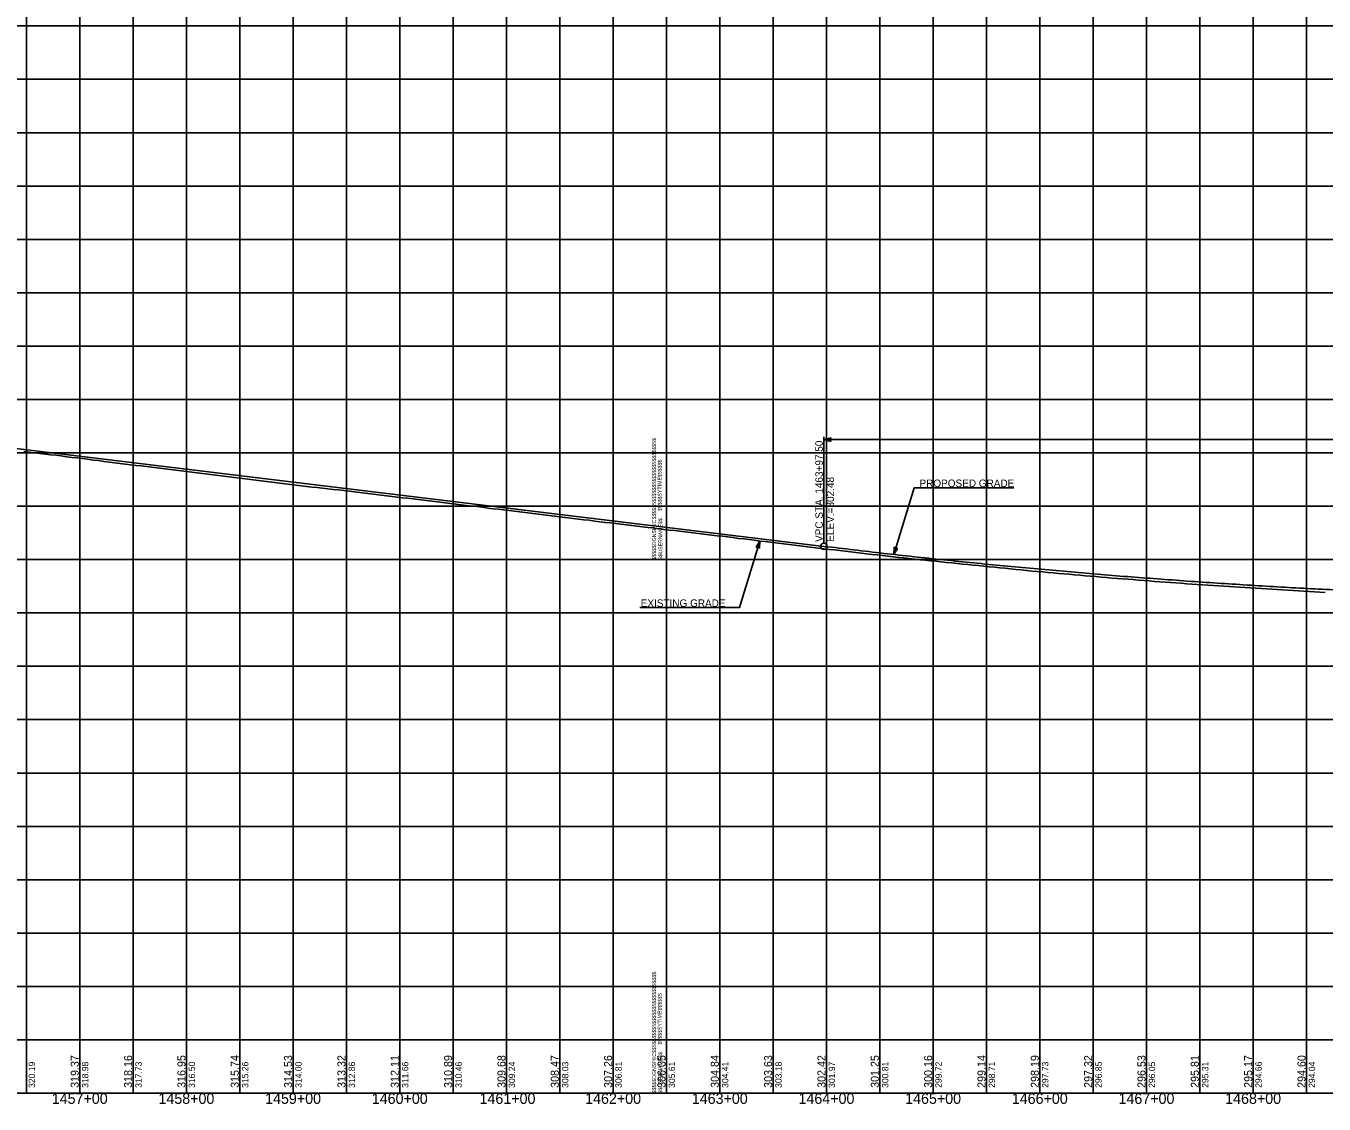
# Model space of a CAD drawing. Extents: x -90830 to 2015517, y -20856 to 836331.
# Drawn here: x 34573 to 35790, y -19397 to -18387 of the extents above; entities that cross this region are included whole.
import ezdxf

# ---------------------------------------------------------------- set-up
doc = ezdxf.new("R2010")
doc.units = 0
for name, color, linetype in [('Level 1', 7, 'Continuous'), ('RD_DDB_Profile_Elev', 7, 'Continuous'), ('RD_DDB_Profile_EX', 7, 'Continuous'), ('RD_DDB_Profile_PR', 7, 'Continuous'), ('RD_DDB_StaTX', 7, 'Continuous'), ('RD_DDB_StripGrade', 7, 'Continuous'), ('RD_DDB_VCLbl', 7, 'Continuous'), ('RD_GPK_Profile_Cell', 7, 'Continuous'), ('RD_PD_Final_TX', 7, 'Continuous'), ('RD_TX_Drainage', 7, 'Continuous')]:
    doc.layers.add(name, color=color, linetype=linetype)

msp = doc.modelspace()

# ---------------------------------------------------------------- linework, layer by layer
at = {"layer": 'Level 1'}
for p, q in [((34573.5, -17886.5), (34573.5, -18386.5)), ((34623.5, -17886.5), (34623.5, -18386.5)), ((34673.5, -17886.5), (34673.5, -18386.5)), ((34723.5, -17886.5), (34723.5, -18386.5)), ((34773.5, -17886.5), (34773.5, -18386.5)), ((34823.5, -17886.5), (34823.5, -18386.5)), ((34873.5, -17886.5), (34873.5, -18386.5)), ((34923.5, -17886.5), (34923.5, -18386.5)), ((34973.5, -17886.5), (34973.5, -18386.5)), ((35023.5, -17886.5), (35023.5, -18386.5)), ((35073.5, -17886.5), (35073.5, -18386.5)), ((35123.5, -17886.5), (35123.5, -18386.5)), ((35173.5, -17886.5), (35173.5, -18386.5)), ((35173.5, -17886.5), (35173.5, -18386.5)), ((35173.5, -17886.5), (35173.5, -18386.5)), ((35223.5, -17886.5), (35223.5, -18386.5)), ((35273.5, -17886.5), (35273.5, -18386.5)), ((35323.5, -17886.5), (35323.5, -18386.5)), ((35373.5, -17886.5), (35373.5, -18386.5)), ((35423.5, -17886.5), (35423.5, -18386.5)), ((35473.5, -17886.5), (35473.5, -18386.5)), ((35523.5, -17886.5), (35523.5, -18386.5)), ((35573.5, -17886.5), (35573.5, -18386.5)), ((35623.5, -17886.5), (35623.5, -18386.5)), ((35673.5, -17886.5), (35673.5, -18386.5)), ((35723.5, -17886.5), (35723.5, -18386.5)), ((35773.5, -17886.5), (35773.5, -18386.5)), ((33573.5, -18386.5), (35173.5, -18386.5)), ((33573.5, -18386.5), (35173.5, -18386.5)), ((34573.5, -18386.5), (34573.5, -18886.5)), ((34623.5, -18386.5), (34623.5, -18886.5)), ((34673.5, -18386.5), (34673.5, -18886.5)), ((34723.5, -18386.5), (34723.5, -18886.5)), ((34773.5, -18386.5), (34773.5, -18886.5)), ((34823.5, -18386.5), (34823.5, -18886.5)), ((34873.5, -18386.5), (34873.5, -18886.5)), ((34923.5, -18386.5), (34923.5, -18886.5)), ((34973.5, -18386.5), (34973.5, -18886.5)), ((35023.5, -18386.5), (35023.5, -18886.5)), ((35073.5, -18386.5), (35073.5, -18886.5)), ((35123.5, -18386.5), (35123.5, -18886.5)), ((35173.5, -18386.5), (35173.5, -18886.5)), ((35173.5, -18386.5), (35173.5, -18886.5)), ((35173.5, -18386.5), (36773.5, -18386.5)), ((35173.5, -18386.5), (35173.5, -18886.5)), ((35173.5, -18386.5), (36773.5, -18386.5)), ((35223.5, -18386.5), (35223.5, -18886.5)), ((35273.5, -18386.5), (35273.5, -18886.5)), ((35323.5, -18386.5), (35323.5, -18886.5)), ((35373.5, -18386.5), (35373.5, -18886.5)), ((35423.5, -18386.5), (35423.5, -18886.5)), ((35473.5, -18386.5), (35473.5, -18886.5)), ((35523.5, -18386.5), (35523.5, -18886.5)), ((35573.5, -18386.5), (35573.5, -18886.5)), ((35623.5, -18386.5), (35623.5, -18886.5)), ((35673.5, -18386.5), (35673.5, -18886.5)), ((35723.5, -18386.5), (35723.5, -18886.5)), ((35773.5, -18386.5), (35773.5, -18886.5)), ((33573.5, -18436.5), (35173.5, -18436.5)), ((35173.5, -18436.5), (36773.5, -18436.5)), ((33573.5, -18486.5), (35173.5, -18486.5)), ((35173.5, -18486.5), (36773.5, -18486.5)), ((33573.5, -18536.5), (35173.5, -18536.5)), ((35173.5, -18536.5), (36773.5, -18536.5)), ((33573.5, -18586.5), (35173.5, -18586.5)), ((35173.5, -18586.5), (36773.5, -18586.5)), ((33573.5, -18636.5), (35173.5, -18636.5)), ((35173.5, -18636.5), (36773.5, -18636.5)), ((33573.5, -18686.5), (35173.5, -18686.5)), ((35173.5, -18686.5), (36773.5, -18686.5)), ((33573.5, -18736.5), (35173.5, -18736.5)), ((35173.5, -18736.5), (36773.5, -18736.5)), ((33573.5, -18786.5), (35173.5, -18786.5)), ((35173.5, -18786.5), (36773.5, -18786.5)), ((33573.5, -18836.5), (35173.5, -18836.5)), ((35173.5, -18836.5), (36773.5, -18836.5)), ((33573.5, -18886.5), (35173.5, -18886.5)), ((33573.5, -18886.5), (35173.5, -18886.5)), ((34573.5, -18886.5), (34573.5, -19386.5)), ((34623.5, -18886.5), (34623.5, -19386.5)), ((34673.5, -18886.5), (34673.5, -19386.5)), ((34723.5, -18886.5), (34723.5, -19386.5)), ((34773.5, -18886.5), (34773.5, -19386.5)), ((34823.5, -18886.5), (34823.5, -19386.5)), ((34873.5, -18886.5), (34873.5, -19386.5)), ((34923.5, -18886.5), (34923.5, -19386.5)), ((34973.5, -18886.5), (34973.5, -19386.5)), ((35023.5, -18886.5), (35023.5, -19386.5)), ((35073.5, -18886.5), (35073.5, -19386.5)), ((35123.5, -18886.5), (35123.5, -19386.5)), ((35173.5, -18886.5), (36773.5, -18886.5)), ((35173.5, -18886.5), (35173.5, -19386.5)), ((35173.5, -18886.5), (35173.5, -19386.5)), ((35173.5, -18886.5), (36773.5, -18886.5)), ((35173.5, -18886.5), (35173.5, -19386.5)), ((35223.5, -18886.5), (35223.5, -19386.5)), ((35273.5, -18886.5), (35273.5, -19386.5)), ((35323.5, -18886.5), (35323.5, -19386.5)), ((35373.5, -18886.5), (35373.5, -19386.5)), ((35423.5, -18886.5), (35423.5, -19386.5)), ((35473.5, -18886.5), (35473.5, -19386.5)), ((35523.5, -18886.5), (35523.5, -19386.5)), ((35573.5, -18886.5), (35573.5, -19386.5)), ((35623.5, -18886.5), (35623.5, -19386.5)), ((35673.5, -18886.5), (35673.5, -19386.5)), ((35723.5, -18886.5), (35723.5, -19386.5)), ((35773.5, -18886.5), (35773.5, -19386.5)), ((33573.5, -18936.5), (35173.5, -18936.5)), ((35173.5, -18936.5), (36773.5, -18936.5)), ((33573.5, -18986.5), (35173.5, -18986.5)), ((35173.5, -18986.5), (36773.5, -18986.5)), ((33573.5, -19036.5), (35173.5, -19036.5)), ((35173.5, -19036.5), (36773.5, -19036.5)), ((33573.5, -19086.5), (35173.5, -19086.5)), ((35173.5, -19086.5), (36773.5, -19086.5)), ((33573.5, -19136.5), (35173.5, -19136.5)), ((35173.5, -19136.5), (36773.5, -19136.5)), ((33573.5, -19186.5), (35173.5, -19186.5)), ((35173.5, -19186.5), (36773.5, -19186.5)), ((33573.5, -19236.5), (35173.5, -19236.5)), ((35173.5, -19236.5), (36773.5, -19236.5)), ((33573.5, -19286.5), (35173.5, -19286.5)), ((35173.5, -19286.5), (36773.5, -19286.5)), ((33573.5, -19336.5), (35173.5, -19336.5)), ((35173.5, -19336.5), (36773.5, -19336.5)), ((33573.5, -19386.5), (35173.5, -19386.5)), ((35173.5, -19386.5), (36773.5, -19386.5))]:
    msp.add_line(p, q, dxfattribs=at)
at = {"layer": 'RD_DDB_Profile_EX'}
for points in [[(34570.9, -18785.3), (34575.9, -18785.9), (34580.9, -18786.4), (34585.9, -18787), (34590.9, -18787.6), (34595.9, -18788.2), (34600.9, -18788.8), (34605.9, -18789.4), (34610.9, -18790.1), (34615.9, -18790.7), (34620.9, -18791.3), (34625.9, -18791.9), (34630.9, -18792.5), (34635.9, -18793.2), (34640.9, -18793.8), (34645.9, -18794.5), (34650.9, -18795.1), (34655.9, -18795.8), (34660.9, -18796.4), (34665.9, -18797), (34670.9, -18797.6), (34675.9, -18798.2), (34680.9, -18798.8), (34685.9, -18799.4), (34690.9, -18800), (34695.9, -18800.6), (34700.9, -18801.2), (34705.9, -18801.9), (34710.9, -18802.5), (34715.9, -18803.1), (34720.9, -18803.7), (34725.9, -18804.3), (34730.9, -18804.9), (34735.9, -18805.5), (34740.9, -18806.2), (34745.9, -18806.8), (34750.9, -18807.4), (34755.9, -18808), (34760.9, -18808.6), (34765.9, -18809.3), (34770.9, -18809.9), (34775.9, -18810.5), (34780.9, -18811.2), (34785.9, -18811.8), (34790.9, -18812.4), (34795.9, -18813.1), (34800.9, -18813.7), (34805.9, -18814.3), (34810.9, -18815), (34815.9, -18815.6), (34820.9, -18816.2), (34825.9, -18816.8), (34830.9, -18817.4), (34835.9, -18818), (34840.9, -18818.5), (34845.9, -18819.1), (34850.9, -18819.6), (34855.9, -18820.2), (34860.9, -18820.8), (34865.9, -18821.3), (34870.9, -18821.9), (34875.9, -18822.5), (34880.9, -18823.1), (34885.9, -18823.6), (34890.9, -18824.2), (34895.9, -18824.8), (34900.9, -18825.4), (34905.9, -18826), (34910.9, -18826.7), (34915.9, -18827.3), (34920.9, -18827.9)], [(34920.9, -18827.9), (34925.9, -18828.5), (34930.9, -18829.1), (34935.9, -18829.7), (34940.9, -18830.3), (34945.9, -18830.9), (34950.9, -18831.5), (34955.9, -18832.1), (34960.9, -18832.7), (34965.9, -18833.3), (34970.9, -18833.9), (34975.9, -18834.5), (34980.9, -18835.1), (34985.9, -18835.7), (34990.9, -18836.3), (34995.9, -18836.9), (35000.9, -18837.5), (35005.9, -18838.2), (35010.9, -18838.8), (35015.9, -18839.4), (35020.9, -18840), (35025.9, -18840.6), (35030.9, -18841.2), (35035.9, -18841.8), (35040.9, -18842.5), (35045.9, -18843.1), (35050.9, -18843.7), (35055.9, -18844.3), (35060.9, -18844.9), (35065.9, -18845.5), (35070.9, -18846.1), (35075.9, -18846.7), (35080.9, -18847.3), (35085.9, -18847.9), (35090.9, -18848.5), (35095.9, -18849.1), (35100.9, -18849.7), (35105.9, -18850.4), (35110.9, -18851), (35115.9, -18851.6), (35120.9, -18852.2), (35125.9, -18852.8), (35130.9, -18853.4), (35135.9, -18853.9), (35140.9, -18854.5), (35145.9, -18855.1), (35150.9, -18855.7), (35155.9, -18856.3), (35160.9, -18856.9), (35165.9, -18857.6), (35170.9, -18858.2), (35175.9, -18858.8), (35180.9, -18859.4), (35185.9, -18860), (35190.9, -18860.5), (35195.9, -18861.1), (35200.9, -18861.8), (35205.9, -18862.4), (35210.9, -18863), (35215.9, -18863.6), (35220.9, -18864.1), (35225.9, -18864.7), (35230.9, -18865.3), (35235.9, -18865.9), (35240.9, -18866.6), (35245.9, -18867.2), (35250.9, -18867.8), (35255.9, -18868.4), (35260.9, -18869.1), (35265.9, -18869.7), (35270.9, -18870.3), (35275.9, -18870.9), (35280.9, -18871.5), (35285.9, -18872.1), (35290.9, -18872.7), (35295.9, -18873.3), (35300.9, -18873.9), (35305.9, -18874.6), (35310.9, -18875.2), (35315.9, -18875.8), (35320.9, -18876.3), (35325.9, -18876.9), (35330.9, -18877.5), (35335.9, -18878.1), (35340.9, -18878.7), (35345.9, -18879.3), (35350.9, -18879.9), (35355.9, -18880.5), (35360.9, -18881.1), (35365.9, -18881.6), (35370.9, -18882.2), (35375.9, -18882.8), (35380.9, -18883.3), (35385.9, -18883.9), (35390.9, -18884.4), (35395.9, -18885), (35400.9, -18885.5), (35405.9, -18886.1), (35410.9, -18886.6), (35415.9, -18887.1), (35420.9, -18887.6)], [(35420.9, -18887.6), (35425.9, -18888.1), (35430.9, -18888.6), (35435.9, -18889.2), (35440.9, -18889.7), (35445.9, -18890.2), (35450.9, -18890.7), (35455.9, -18891.2), (35460.9, -18891.7), (35465.9, -18892.2), (35470.9, -18892.7), (35475.9, -18893.2), (35480.9, -18893.7), (35485.9, -18894.2), (35490.9, -18894.7), (35495.9, -18895.2), (35500.9, -18895.7), (35505.9, -18896.2), (35510.9, -18896.7), (35515.9, -18897.2), (35520.9, -18897.6), (35525.9, -18898.1), (35530.9, -18898.6), (35535.9, -18899), (35540.9, -18899.4), (35545.9, -18899.9), (35550.9, -18900.3), (35555.9, -18900.7), (35560.9, -18901.2), (35565.9, -18901.6), (35570.9, -18902), (35575.9, -18902.5), (35580.9, -18902.9), (35585.9, -18903.3), (35590.9, -18903.8), (35595.9, -18904.2), (35600.9, -18904.5), (35605.9, -18904.9), (35610.9, -18905.3), (35615.9, -18905.7), (35620.9, -18906.1), (35625.9, -18906.5), (35630.9, -18906.9), (35635.9, -18907.2), (35640.9, -18907.6), (35645.9, -18908), (35650.9, -18908.4), (35655.9, -18908.7), (35660.9, -18909.1), (35665.9, -18909.4), (35670.9, -18909.8), (35675.9, -18910.1), (35680.9, -18910.4), (35685.9, -18910.8), (35690.9, -18911.1), (35695.9, -18911.5), (35700.9, -18911.8), (35705.9, -18912.1), (35710.9, -18912.4), (35715.9, -18912.7), (35720.9, -18913.1), (35725.9, -18913.4), (35730.9, -18913.7), (35735.9, -18914), (35740.9, -18914.3), (35745.9, -18914.6), (35750.9, -18914.9), (35755.9, -18915.2), (35760.9, -18915.5), (35765.9, -18915.8), (35770.9, -18916.1), (35775.9, -18916.5), (35780.9, -18916.8), (35785.9, -18917.1), (35790.9, -18917.4)]]:
    msp.add_lwpolyline(points, dxfattribs=at)
at = {"layer": 'RD_DDB_Profile_PR'}
msp.add_line((34558.5, -18781.8), (35321, -18874.1), dxfattribs=at)
msp.add_spline([(35321, -18874.1), (35349.1, -18877.4), (35377.2, -18880.7), (35405.3, -18883.8), (35433.4, -18886.8), (35461.5, -18889.6), (35489.6, -18892.4), (35517.7, -18895), (35545.8, -18897.5), (35573.9, -18899.9), (35602, -18902.2), (35630.1, -18904.3), (35658.2, -18906.4), (35686.3, -18908.3), (35714.4, -18910.1), (35742.5, -18911.8), (35770.6, -18913.4), (35798.7, -18914.8), (35826.8, -18916.1), (35854.9, -18917.3), (35883, -18918.4), (35911.1, -18919.4), (35939.2, -18920.2), (35967.3, -18921), (35995.4, -18921.6), (36023.5, -18922.1), (36051.6, -18922.5), (36079.7, -18922.7), (36107.8, -18922.9), (36135.9, -18922.9), (36164, -18922.8), (36192.1, -18922.6), (36220.2, -18922.3), (36248.3, -18921.8), (36276.4, -18921.2), (36304.5, -18920.5), (36332.6, -18919.7), (36360.7, -18918.8), (36388.8, -18917.8), (36416.9, -18916.6), (36445, -18915.3), (36473.1, -18913.9), (36501.2, -18912.4), (36529.3, -18910.8), (36557.4, -18909), (36585.5, -18907.1), (36613.6, -18905.1), (36641.7, -18903), (36669.8, -18900.8), (36697.9, -18898.5), (36726, -18896)], degree=3, dxfattribs=at)
at = {"layer": 'RD_DDB_VCLbl'}
for p, q in [((35321, -18771.6), (35321, -18871.1)), ((35321, -18774.1), (36726, -18774.1))]:
    msp.add_line(p, q, dxfattribs=at)
msp.add_circle((35321, -18874.1), 3, dxfattribs=at)
at = {"layer": 'RD_GPK_Profile_Cell'}
msp.add_line((4823.5, -19386.5), (75223.5, -19386.5), dxfattribs=at)
at = {"layer": 'RD_PD_Final_TX'}
for p, q in [((35260.9, -18869.1), (35257.5, -18874.8)), ((35259.1, -18875.2), (35260.9, -18869.1)), ((35260.9, -18869.1), (35260.6, -18875.7)), ((35260.6, -18875.7), (35257.5, -18874.8)), ((35386.6, -18881.7), (35386.9, -18875)), ((35388.5, -18875.5), (35386.6, -18881.7)), ((35386.6, -18881.7), (35390, -18876)), ((35386.9, -18875), (35390, -18876))]:
    msp.add_line(p, q, dxfattribs=at)
for points in [[(35499, -18819.3), (35405.6, -18819.3), (35386.6, -18881.7)], [(35148.5, -18931.4), (35241.9, -18931.4), (35260.9, -18869.1)], [(35260.8, -18869.4), (35259, -18875.2), (35260.7, -18869.6), (35259, -18875.1), (35260.6, -18869.8), (35258.9, -18875.1), (35260.5, -18870), (35258.9, -18875.1), (35260.3, -18870.2), (35258.8, -18875.1), (35260.2, -18870.4), (35258.7, -18875.1), (35260.1, -18870.6), (35258.7, -18875.1), (35259.9, -18870.9), (35258.6, -18875), (35259.8, -18871.1), (35258.5, -18875.1), (35259.7, -18871.4), (35258.5, -18875), (35259.5, -18871.6), (35258.4, -18875), (35259.3, -18871.8), (35258.4, -18875), (35259.1, -18872.2), (35258.3, -18875), (35259, -18872.4), (35258.2, -18875), (35258.8, -18872.7), (35258.2, -18874.9), (35258.7, -18873), (35258.1, -18874.9), (35258.5, -18873.2), (35258, -18874.8), (35258.3, -18873.5), (35258, -18874.8), (35258.2, -18873.8), (35257.9, -18874.8), (35258.1, -18874), (35257.8, -18874.8), (35257.9, -18874.1), (35257.7, -18874.7), (35257.6, -18874.7), (35257.7, -18874.7)], [(35259.1, -18875.2), (35260.9, -18869.4), (35259.2, -18875.2), (35260.9, -18869.7), (35259.2, -18875.2), (35260.9, -18869.9), (35259.3, -18875.2), (35260.9, -18870.1), (35259.4, -18875.3), (35260.8, -18870.5), (35259.5, -18875.3), (35260.8, -18870.9), (35259.5, -18875.3), (35260.8, -18871.2), (35259.6, -18875.3), (35260.8, -18871.5), (35259.7, -18875.3), (35260.7, -18871.8), (35259.7, -18875.4), (35260.7, -18872), (35259.8, -18875.4), (35260.7, -18872.4), (35259.9, -18875.4), (35260.7, -18872.8), (35260, -18875.5), (35260.7, -18873.1), (35260, -18875.5), (35260.7, -18873.6), (35260.1, -18875.5), (35260.6, -18873.9), (35260.2, -18875.6), (35260.6, -18874.3), (35260.3, -18875.6), (35260.6, -18874.6), (35260.3, -18875.6), (35260.6, -18874.9), (35260.4, -18875.6), (35260.6, -18875.3), (35260.5, -18875.6)], [(35388.4, -18875.6), (35386.6, -18881.3), (35388.4, -18875.5), (35386.7, -18881), (35388.3, -18875.5), (35386.7, -18880.8), (35388.2, -18875.5), (35386.7, -18880.6), (35388.1, -18875.5), (35386.7, -18880.2), (35388.1, -18875.4), (35386.7, -18879.9), (35388, -18875.4), (35386.7, -18879.6), (35387.9, -18875.4), (35386.8, -18879.2), (35387.8, -18875.4), (35386.8, -18879), (35387.8, -18875.3), (35386.8, -18878.7), (35387.7, -18875.3), (35386.8, -18878.3), (35387.6, -18875.3), (35386.8, -18877.9), (35387.6, -18875.3), (35386.8, -18877.6), (35387.5, -18875.2), (35386.8, -18877.2), (35387.4, -18875.2), (35386.9, -18876.8), (35387.3, -18875.2), (35386.9, -18876.5), (35387.2, -18875.2), (35386.9, -18876.2), (35387.2, -18875.1), (35386.9, -18875.8), (35387.1, -18875.2), (35387, -18875.4), (35387, -18875.2)], [(35386.7, -18881.3), (35388.5, -18875.6), (35386.8, -18881.1), (35388.6, -18875.6), (35386.9, -18880.9), (35388.6, -18875.6), (35387, -18880.8), (35388.7, -18875.6), (35387.2, -18880.6), (35388.7, -18875.6), (35387.3, -18880.4), (35388.8, -18875.6), (35387.4, -18880.2), (35388.8, -18875.7), (35387.6, -18879.9), (35388.9, -18875.7), (35387.7, -18879.6), (35389, -18875.7), (35387.9, -18879.4), (35389.1, -18875.7), (35388, -18879.2), (35389.1, -18875.7), (35388.2, -18878.9), (35389.2, -18875.8), (35388.4, -18878.5), (35389.2, -18875.8), (35388.5, -18878.3), (35389.3, -18875.8), (35388.7, -18878), (35389.3, -18875.8), (35388.9, -18877.7), (35389.4, -18875.9), (35389, -18877.5), (35389.5, -18875.9), (35389.2, -18877.3), (35389.5, -18875.9), (35389.3, -18876.9), (35389.6, -18875.9), (35389.5, -18876.7), (35389.7, -18875.9), (35389.6, -18876.6), (35389.8, -18876), (35389.9, -18876), (35389.8, -18876)]]:
    msp.add_lwpolyline(points, dxfattribs=at)
at = {"layer": 'RD_TX_Drainage'}
msp.add_lwpolyline([(35327.6, -18775.8), (35321, -18774.1), (35327.6, -18772.5)], close=True, dxfattribs=at)

# ---------------------------------------------------------------- texts
at = {"layer": 'Level 1'}
for s, p in [('$$$$$DGNSPEC$$$$$$$$$$$$$$$$$$$$$$$$$$$$', (35163.6, -18886.6)), ('$$$$$SYTIME$$$$$$', (35168.9, -18841)), ('$$USERNAME$$', (35169.5, -18886.4)), ('$$$$$DGNSPEC$$$$$$$$$$$$$$$$$$$$$$$$$$$$', (35163.6, -19386.6)), ('$$$$$SYTIME$$$$$$', (35168.9, -19341)), ('$$USERNAME$$', (35169.5, -19386.4))]:
    msp.add_text(s, height=3.544, rotation=90, dxfattribs=at).set_placement(p)
at = {"layer": 'RD_DDB_Profile_Elev'}
for s, p in [('319.37', (34622.5, -19381.5)), ('318.16', (34672.5, -19381.5)), ('316.95', (34722.5, -19381.5)), ('315.74', (34772.5, -19381.5)), ('314.53', (34822.5, -19381.5)), ('313.32', (34872.5, -19381.5)), ('312.11', (34922.5, -19381.5)), ('310.89', (34972.5, -19381.5)), ('309.68', (35022.5, -19381.5)), ('308.47', (35072.5, -19381.5)), ('307.26', (35122.5, -19381.5)), ('306.05', (35172.5, -19381.5)), ('304.84', (35222.5, -19381.5)), ('303.63', (35272.5, -19381.5)), ('302.42', (35322.5, -19381.5)), ('301.25', (35372.5, -19381.5)), ('300.16', (35422.5, -19381.5)), ('299.14', (35472.5, -19381.5)), ('298.19', (35522.5, -19381.5)), ('297.32', (35572.5, -19381.5)), ('296.53', (35622.5, -19381.5)), ('295.81', (35672.5, -19381.5)), ('295.17', (35722.5, -19381.5)), ('294.60', (35772.5, -19381.5))]:
    msp.add_text(s, height=7.5, rotation=90, dxfattribs=at).set_placement(p)
at = {"layer": 'RD_DDB_StaTX'}
for s, p in [('1457+00', (34597.2, -19396.5)), ('1458+00', (34697.2, -19396.5)), ('1459+00', (34797.2, -19396.5)), ('1460+00', (34897.2, -19396.5)), ('1461+00', (34998.2, -19396.5)), ('1462+00', (35097.2, -19396.5)), ('1463+00', (35197.2, -19396.5)), ('1464+00', (35297.2, -19396.5)), ('1465+00', (35397.2, -19396.5)), ('1466+00', (35497.2, -19396.5)), ('1467+00', (35597.2, -19396.5)), ('1468+00', (35697.2, -19396.5))]:
    msp.add_text(s, height=10, dxfattribs=at).set_placement(p)
at = {"layer": 'RD_DDB_StripGrade'}
for s, height, p in [('VPC STA. 1463+97.50 ', 7, (35320, -18870)), ('ELEV.=302.48', 7, (35330.5, -18869.7)), ('320.19', 6, (34581.5, -19381.5)), ('318.98', 6, (34631.5, -19381.5)), ('317.73', 6, (34681.5, -19381.5)), ('316.50', 6, (34731.5, -19381.5)), ('315.26', 6, (34781.5, -19381.5)), ('314.00', 6, (34831.5, -19381.5)), ('312.86', 6, (34881.5, -19381.5)), ('311.66', 6, (34931.5, -19381.5)), ('310.46', 6, (34981.5, -19381.5)), ('309.24', 6, (35031.5, -19381.5)), ('308.03', 6, (35081.5, -19381.5)), ('306.81', 6, (35131.5, -19381.5)), ('305.61', 6, (35181.5, -19381.5)), ('304.41', 6, (35231.5, -19381.5)), ('303.18', 6, (35281.5, -19381.5)), ('301.97', 6, (35331.5, -19381.5)), ('300.81', 6, (35381.5, -19381.5)), ('299.72', 6, (35431.5, -19381.5)), ('298.71', 6, (35481.5, -19381.5)), ('297.73', 6, (35531.5, -19381.5)), ('296.85', 6, (35581.5, -19381.5)), ('296.05', 6, (35631.5, -19381.5)), ('295.31', 6, (35681.5, -19381.5)), ('294.66', 6, (35731.5, -19381.5)), ('294.04', 6, (35781.5, -19381.5))]:
    msp.add_text(s, height=height, rotation=90, dxfattribs=at).set_placement(p)
at = {"layer": 'RD_PD_Final_TX'}
for s, p in [('PROPOSED GRADE', (35410.6, -18818.5)), ('EXISTING GRADE', (35149.3, -18930.8))]:
    msp.add_text(s, height=7, dxfattribs=at).set_placement(p)

doc.saveas('drawing.dxf')
